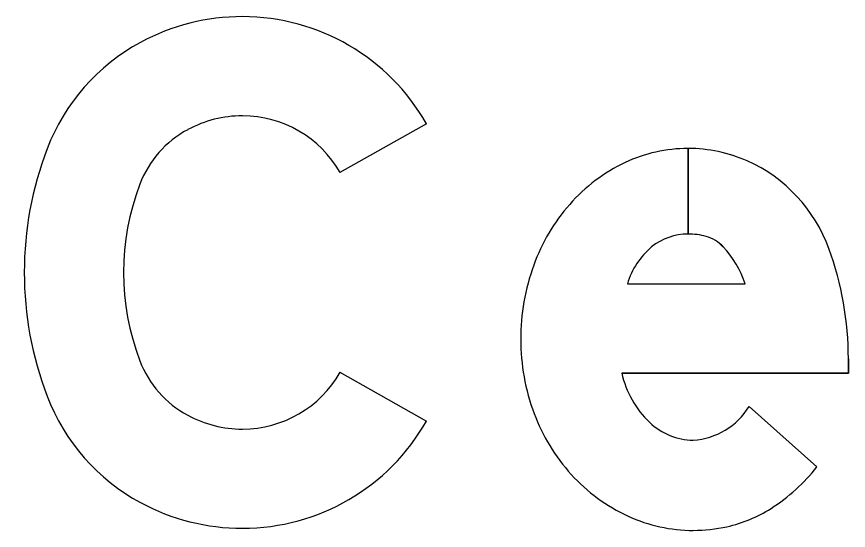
# Model space of a CAD drawing. Extents: x 1806251 to 1809821, y 414895 to 422886.
# Drawn here: x 1809677.5707 to 1809677.7935, y 415022.3244 to 415022.4622 of the extents above; entities that cross this region are included whole.
import ezdxf

# ---------------------------------------------------------------- set-up
doc = ezdxf.new("R2010")
doc.units = 0
for name, color, linetype in [('GSBWFILL', 7, 'Continuous'), ('GSCOLORFILL', 7, 'Continuous'), ('GSOUTLINE', 7, 'Continuous')]:
    doc.layers.add(name, color=color, linetype=linetype)

msp = doc.modelspace()

# ---------------------------------------------------------------- linework, layer by layer
at = {"layer": 'GSBWFILL'}
for p, q in [((1809677.75054, 415022.42682), (1809677.75054, 415022.40388)), ((1809677.75055, 415022.40388), (1809677.75055, 415022.42682)), ((1809677.73431, 415022.39055), (1809677.76582, 415022.39055)), ((1809677.76688, 415022.3576), (1809677.78509, 415022.34148))]:
    msp.add_line(p, q, dxfattribs=at)
for points in [[(1809677.68044, 415022.43346), (1809677.6573, 415022.42034)], [(1809677.79349, 415022.3704), (1809677.79349, 415022.36661), (1809677.7328, 415022.36661)], [(1809677.6573, 415022.3668), (1809677.68044, 415022.35369)]]:
    msp.add_lwpolyline(points, dxfattribs=at)
for centre, major_axis, start_param, end_param in [((1809677.63118, 415022.40469), (0, 0.05748), 0, 0.495249), ((1809677.63118, 415022.40553), (0, 0.05663), 5.228016, 6.283185), ((1809677.62978, 415022.40728), (0, 0.05453), 0.495249, 1.205818), ((1809677.63118, 415022.40469), (0, 0.03088), 0, 0.495249), ((1809677.63118, 415022.40553), (0, 0.03003), 5.228016, 6.283185), ((1809677.62978, 415022.40728), (0, 0.02793), 0.495249, 1.205818), ((1809677.66566, 415022.39357), (0, 0.09294), 1.205818, 1.935775), ((1809677.75054, 415022.38743), (0, 0.03939), 0, 0.44196), ((1809677.75054, 415022.38743), (0, 0.03939), 5.868518, 6.283016), ((1809677.75324, 415022.38171), (0, 0.04572), 0.44196, 0.851746), ((1809677.74954, 415022.38586), (0, 0.04123), 5.061282, 5.861635), ((1809677.66566, 415022.39357), (0, 0.06634), 1.205818, 1.935775), ((1809677.75746, 415022.37802), (0, 0.05133), 0.851746, 1.222943), ((1809677.75054, 415022.38846), (0, 0.01542), 0, 0.684319), ((1809677.75054, 415022.386), (0, 0.01788), 6.008019, 6.282813), ((1809677.75269, 415022.39361), (0, 0.00997), 5.468651, 6.008019), ((1809677.74079, 415022.38239), (0, 0.02633), 5.027692, 5.468651), ((1809677.7543, 415022.38447), (0, 0.0209), 0.703138, 1.275447), ((1809677.70705, 415022.3704), (0, 0.08645), 4.712389, 5.061282), ((1809677.76408, 415022.37562), (0, 0.05837), 1.222943, 1.570796), ((1809677.76233, 415022.37562), (0, 0.05662), 1.570796, 1.928626), ((1809677.62978, 415022.37986), (0, 0.02793), 1.935775, 2.646344), ((1809677.63118, 415022.38161), (0, 0.03003), 3.141593, 4.196762), ((1809677.75835, 415022.37225), (0, 0.02617), 1.788032, 2.378697), ((1809677.62978, 415022.37986), (0, 0.05453), 1.935775, 2.646344), ((1809677.75064, 415022.36764), (0, 0.01909), 3.209537, 4.158837), ((1809677.63118, 415022.38245), (0, 0.03088), 2.646344, 3.141593), ((1809677.63118, 415022.38161), (0, 0.05663), 3.141593, 4.196762), ((1809677.75726, 415022.37372), (0, 0.0512), 1.928626, 2.305123), ((1809677.75217, 415022.3659), (0, 0.01731), 2.383204, 3.128268), ((1809677.7461, 415022.37203), (0, 0.04953), 3.710413, 4.047817), ((1809677.75402, 415022.3708), (0, 0.04684), 2.305123, 2.711411), ((1809677.63118, 415022.38245), (0, 0.05748), 2.646344, 3.141593), ((1809677.75308, 415022.36111), (0, 0.03657), 3.35931, 3.710413), ((1809677.75194, 415022.36626), (0, 0.04185), 2.711411, 3.141593), ((1809677.75194, 415022.36626), (0, 0.04185), 3.141593, 3.35931)]:
    msp.add_ellipse(centre, major_axis=major_axis, ratio=0.999998, start_param=start_param, end_param=end_param, dxfattribs=at)
at = {"layer": 'GSCOLORFILL'}
for p, q in [((1809677.75054, 415022.42682), (1809677.75054, 415022.40388)), ((1809677.75055, 415022.40388), (1809677.75055, 415022.42682)), ((1809677.73431, 415022.39055), (1809677.76582, 415022.39055)), ((1809677.76688, 415022.3576), (1809677.78509, 415022.34148))]:
    msp.add_line(p, q, dxfattribs=at)
for points in [[(1809677.68044, 415022.43346), (1809677.6573, 415022.42034)], [(1809677.79349, 415022.3704), (1809677.79349, 415022.36661), (1809677.7328, 415022.36661)], [(1809677.6573, 415022.3668), (1809677.68044, 415022.35369)]]:
    msp.add_lwpolyline(points, dxfattribs=at)
for centre, major_axis, start_param, end_param in [((1809677.63118, 415022.40469), (0, 0.05748), 0, 0.495249), ((1809677.63118, 415022.40553), (0, 0.05663), 5.228016, 6.283185), ((1809677.62978, 415022.40728), (0, 0.05453), 0.495249, 1.205818), ((1809677.63118, 415022.40469), (0, 0.03088), 0, 0.495249), ((1809677.63118, 415022.40553), (0, 0.03003), 5.228016, 6.283185), ((1809677.62978, 415022.40728), (0, 0.02793), 0.495249, 1.205818), ((1809677.66566, 415022.39357), (0, 0.09294), 1.205818, 1.935775), ((1809677.75054, 415022.38743), (0, 0.03939), 0, 0.44196), ((1809677.75054, 415022.38743), (0, 0.03939), 5.868518, 6.283016), ((1809677.75324, 415022.38171), (0, 0.04572), 0.44196, 0.851746), ((1809677.74954, 415022.38586), (0, 0.04123), 5.061282, 5.861635), ((1809677.66566, 415022.39357), (0, 0.06634), 1.205818, 1.935775), ((1809677.75746, 415022.37802), (0, 0.05133), 0.851746, 1.222943), ((1809677.75054, 415022.38846), (0, 0.01542), 0, 0.684319), ((1809677.75054, 415022.386), (0, 0.01788), 6.008019, 6.282813), ((1809677.75269, 415022.39361), (0, 0.00997), 5.468651, 6.008019), ((1809677.74079, 415022.38239), (0, 0.02633), 5.027692, 5.468651), ((1809677.7543, 415022.38447), (0, 0.0209), 0.703138, 1.275447), ((1809677.70705, 415022.3704), (0, 0.08645), 4.712389, 5.061282), ((1809677.76408, 415022.37562), (0, 0.05837), 1.222943, 1.570796), ((1809677.76233, 415022.37562), (0, 0.05662), 1.570796, 1.928626), ((1809677.62978, 415022.37986), (0, 0.02793), 1.935775, 2.646344), ((1809677.63118, 415022.38161), (0, 0.03003), 3.141593, 4.196762), ((1809677.75835, 415022.37225), (0, 0.02617), 1.788032, 2.378697), ((1809677.62978, 415022.37986), (0, 0.05453), 1.935775, 2.646344), ((1809677.75064, 415022.36764), (0, 0.01909), 3.209537, 4.158837), ((1809677.63118, 415022.38245), (0, 0.03088), 2.646344, 3.141593), ((1809677.63118, 415022.38161), (0, 0.05663), 3.141593, 4.196762), ((1809677.75726, 415022.37372), (0, 0.0512), 1.928626, 2.305123), ((1809677.75217, 415022.3659), (0, 0.01731), 2.383204, 3.128268), ((1809677.7461, 415022.37203), (0, 0.04953), 3.710413, 4.047817), ((1809677.75402, 415022.3708), (0, 0.04684), 2.305123, 2.711411), ((1809677.63118, 415022.38245), (0, 0.05748), 2.646344, 3.141593), ((1809677.75308, 415022.36111), (0, 0.03657), 3.35931, 3.710413), ((1809677.75194, 415022.36626), (0, 0.04185), 2.711411, 3.141593), ((1809677.75194, 415022.36626), (0, 0.04185), 3.141593, 3.35931)]:
    msp.add_ellipse(centre, major_axis=major_axis, ratio=0.999998, start_param=start_param, end_param=end_param, dxfattribs=at)
at = {"layer": 'GSOUTLINE'}
for p, q in [((1809677.73431, 415022.39055), (1809677.76582, 415022.39055)), ((1809677.78509, 415022.34148), (1809677.76688, 415022.3576))]:
    msp.add_line(p, q, dxfattribs=at)
for points in [[(1809677.68044, 415022.43346), (1809677.6573, 415022.42034)], [(1809677.7328, 415022.36661), (1809677.79349, 415022.36661), (1809677.79349, 415022.3704)], [(1809677.6573, 415022.3668), (1809677.68044, 415022.35369)]]:
    msp.add_lwpolyline(points, dxfattribs=at)
for centre, major_axis, start_param, end_param in [((1809677.63118, 415022.40469), (0, 0.05748), 0, 0.495249), ((1809677.63118, 415022.40553), (0, 0.05663), 5.228016, 6.283185), ((1809677.62978, 415022.40728), (0, 0.05453), 0.495249, 1.205818), ((1809677.63118, 415022.40469), (0, 0.03088), 0, 0.495249), ((1809677.63118, 415022.40553), (0, 0.03003), 5.228016, 6.283185), ((1809677.62978, 415022.40728), (0, 0.02793), 0.495249, 1.205818), ((1809677.66566, 415022.39357), (0, 0.09294), 1.205818, 1.935775), ((1809677.75054, 415022.38743), (0, 0.03939), 0, 0.44196), ((1809677.75054, 415022.38743), (0, 0.03939), 5.868518, 6.283185), ((1809677.75324, 415022.38171), (0, 0.04572), 0.44196, 0.851746), ((1809677.74954, 415022.38586), (0, 0.04123), 5.061282, 5.861635), ((1809677.66566, 415022.39357), (0, 0.06634), 1.205818, 1.935775), ((1809677.75746, 415022.37802), (0, 0.05133), 0.851746, 1.222943), ((1809677.75054, 415022.38846), (0, 0.01542), 0, 0.684319), ((1809677.75054, 415022.386), (0, 0.01788), 6.008019, 6.283185), ((1809677.75269, 415022.39361), (0, 0.00998), 5.468651, 6.008019), ((1809677.74079, 415022.38239), (0, 0.02633), 5.027692, 5.468651), ((1809677.7543, 415022.38447), (0, 0.0209), 0.703138, 1.275447), ((1809677.70705, 415022.3704), (0, 0.08645), 4.712389, 5.061282), ((1809677.76408, 415022.37562), (0, 0.05837), 1.222943, 1.570796), ((1809677.76233, 415022.37562), (0, 0.05662), 1.570796, 1.928626), ((1809677.62978, 415022.37986), (0, 0.02793), 1.935775, 2.646344), ((1809677.63118, 415022.38161), (0, 0.03003), 3.141593, 4.196762), ((1809677.75835, 415022.37225), (0, 0.02617), 1.788032, 2.378697), ((1809677.62978, 415022.37986), (0, 0.05453), 1.935775, 2.646344), ((1809677.75064, 415022.36764), (0, 0.01909), 3.209537, 4.158837), ((1809677.63118, 415022.38245), (0, 0.03088), 2.646344, 3.141593), ((1809677.63118, 415022.38161), (0, 0.05663), 3.141593, 4.196762), ((1809677.75726, 415022.37372), (0, 0.0512), 1.928626, 2.305123), ((1809677.75217, 415022.3659), (0, 0.01731), 2.383204, 3.128268), ((1809677.7461, 415022.37203), (0, 0.04953), 3.710413, 4.047817), ((1809677.75402, 415022.3708), (0, 0.04684), 2.305123, 2.711411), ((1809677.63118, 415022.38245), (0, 0.05748), 2.646344, 3.141593), ((1809677.75308, 415022.36111), (0, 0.03657), 3.35931, 3.710413), ((1809677.75194, 415022.36626), (0, 0.04185), 2.711411, 3.141593), ((1809677.75194, 415022.36626), (0, 0.04185), 3.141593, 3.35931)]:
    msp.add_ellipse(centre, major_axis=major_axis, ratio=0.999998, start_param=start_param, end_param=end_param, dxfattribs=at)

doc.saveas('drawing.dxf')
